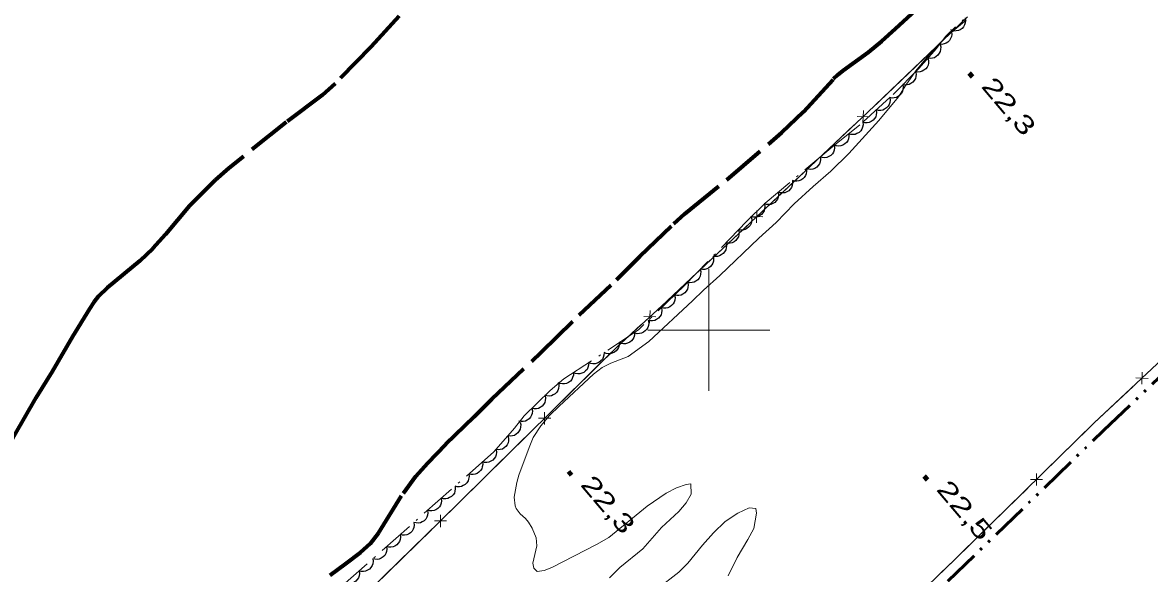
# Model space of a CAD drawing. Extents: x 386081 to 389416, y 5130568 to 5134082.
# Drawn here: x 387887.4 to 388072.3, y 5131960 to 5132050.5 of the extents above; entities that cross this region are included whole.
import ezdxf

# ---------------------------------------------------------------- set-up
doc = ezdxf.new("R2010")
doc.units = 0
doc.header["$LTSCALE"] = 1.2
for name, pattern in [('DASH_DOUBLE_DOT', [9.2, 5, -1.2, 0.3, -1.2, 0.3, -1.2]), ('DOT_DASHED', [7.7, 5, -1.2, 0.3, -1.2]), ('LONG_DASHED', [7.5, 6, -1.5])]:
    doc.linetypes.add(name, pattern=pattern)
for name, color, linetype, lineweight in [('2', 7, 'Continuous', 13), ('22', 7, 'Continuous', 13), ('3', 7, 'Continuous', 140), ('37', 7, 'Continuous', 13), ('4', 7, 'DASH_DOUBLE_DOT', 53), ('44', 7, 'Continuous', 25), ('61', 7, 'Continuous', 13)]:
    doc.layers.add(name, color=color, linetype=linetype, lineweight=lineweight)

msp = doc.modelspace()

# ---------------------------------------------------------------- linework, layer by layer
at = {"layer": '2'}
for points in [[(388035.82, 5132044.81), (388037.9, 5132047.09), (388039.79, 5132048.82), (388042.24, 5132050.86)], [(387983.72, 5131959.35), (387985.41, 5131961.01), (387989.18, 5131964.08), (387992.26, 5131967.59), (387995.09, 5131970.23), (387996.29, 5131971.65), (387997.11, 5131973.06), (387997.07, 5131974.73), (387996.27, 5131974.67), (387994.71, 5131974.12), (387993.02, 5131973.2), (387989.9, 5131971.11), (387983.63, 5131965.94), (387981.56, 5131964.78), (387974.26, 5131961.04), (387973.02, 5131960.55), (387971.84, 5131960.37), (387971.29, 5131960.92), (387971.12, 5131961.72), (387971.78, 5131964.56), (387971.67, 5131965.92), (387971.01, 5131967.46), (387970.41, 5131968.45), (387969.92, 5131969.06), (387969.06, 5131969.81), (387968.39, 5131970.73), (387968.22, 5131971.17), (387968.05, 5131972.58), (387968.52, 5131974.99), (387968.84, 5131976.16), (387970.52, 5131980.72), (387971.22, 5131982.38), (387972.43, 5131984.29), (387973.87, 5131985.95), (387975.44, 5131987.49), (387981.09, 5131992.78), (387982.53, 5131993.83), (387983.91, 5131994.57), (387986.77, 5131995.67), (387990.16, 5131998.13), (387997.32, 5132004.78), (387999.14, 5132006.57), (388001.84, 5132008.97), (388008.2, 5132015.07), (388011.09, 5132017.66), (388013.99, 5132020.74), (388017.13, 5132023.58), (388020.02, 5132026.05), (388022.98, 5132028.95), (388027.9, 5132034.38), (388031.13, 5132038.26), (388032.33, 5132040.18), (388033.98, 5132042.52), (388035.82, 5132044.81)], [(388003.18, 5131959.66), (388004.65, 5131962.68), (388006.43, 5131965.64), (388007.39, 5131967.42), (388007.86, 5131969.95), (388007.74, 5131970.69), (388006.63, 5131970.82), (388004.76, 5131969.96), (388002.69, 5131968.55), (388000.8, 5131966.7), (387998.98, 5131964.67), (387996.58, 5131961.72), (387995.07, 5131960.24), (387991.44, 5131957.41)]]:
    msp.add_lwpolyline(points, dxfattribs=at)
at = {"layer": '22', "linetype": 'LONG_DASHED', "lineweight": 70}
for points in [[(387937.89, 5131959.78), (387940.41, 5131961.63), (387942.88, 5131963.49), (387944.52, 5131964.97), (387945.83, 5131966.65), (387949.9, 5131973.24), (387951.95, 5131975.99), (387953.88, 5131978.15), (387956.89, 5131981.29), (387961.53, 5131985.75), (387964.43, 5131988.67), (387972.58, 5131996.36), (387978.75, 5132002.46), (387984.89, 5132008.23), (387988.69, 5132012.07), (387994.26, 5132017.43), (387996.09, 5132019.05), (388002.97, 5132024.65), (388011.98, 5132032.41), (388015.53, 5132035.84), (388020.47, 5132041.21), (388021.18, 5132041.88), (388022.07, 5132042.61), (388026.22, 5132045.62), (388028.39, 5132047.41), (388030.65, 5132049.41), (388041.31, 5132059.34)], [(387949.21, 5132051.51), (387944.61, 5132046.48), (387938.7, 5132040.48), (387936.57, 5132038.55), (387930.67, 5132034.12), (387921.26, 5132026.57), (387919, 5132024.62), (387914.81, 5132020.37), (387910.85, 5132015.68), (387908.8, 5132013.4), (387906.68, 5132011.38), (387901.32, 5132006.95), (387899.88, 5132005.58), (387899.1, 5132004.58), (387898.4, 5132003.49), (387895.62, 5131998.93), (387892.3, 5131993.22), (387889.57, 5131988.86), (387885.99, 5131982.57), (387883.53, 5131978.01)]]:
    msp.add_lwpolyline(points, dxfattribs=at)
at = {"layer": '3'}
for p, q in [((388042.75, 5132042.16), (388043.26, 5132041.55)), ((387976.99, 5131976.79), (387977.5, 5131976.18)), ((388035.37, 5131976.02), (388035.88, 5131975.41))]:
    msp.add_line(p, q, dxfattribs=at)
at = {"layer": '37'}
for p, q in [((388034.02, 5132043.32), (388041.24, 5132050.23)), ((388026.79, 5132036.41), (388034.02, 5132043.32)), ((388026.34, 5132035), (388024.34, 5132035.06)), ((388025.31, 5132034.03), (388025.37, 5132036.03)), ((388016.59, 5132026.81), (388023.88, 5132033.66)), ((388009.31, 5132019.97), (388016.59, 5132026.81)), ((388007.82, 5132017.59), (388007.88, 5132019.6)), ((388008.85, 5132018.56), (388006.85, 5132018.63)), ((387999.1, 5132010.38), (388006.39, 5132017.23)), ((387990.3, 5132001.18), (387990.38, 5132003.18)), ((387991.34, 5132002.14), (387989.34, 5132002.23)), ((387974.49, 5131986.92), (387981.61, 5131993.95)), ((388070.08, 5131992.14), (388072.08, 5131992.07)), ((388071.11, 5131993.11), (388071.05, 5131991.1)), ((387973.06, 5131984.52), (387973.08, 5131986.52)), ((387974.07, 5131985.51), (387972.07, 5131985.53)), ((387964.53, 5131977.09), (387971.65, 5131984.12)), ((388062.36, 5131983.87), (388055.21, 5131976.87)), ((387957.41, 5131970.07), (387964.53, 5131977.09)), ((388052.78, 5131975.48), (388054.78, 5131975.46)), ((388053.79, 5131976.47), (388053.77, 5131974.47)), ((388052.35, 5131974.07), (388045.21, 5131967.08)), ((387955.98, 5131967.66), (387955.99, 5131969.67)), ((387956.99, 5131968.66), (387954.98, 5131968.67)), ((387947.4, 5131960.28), (387954.55, 5131967.27)), ((387940.24, 5131953.3), (387947.4, 5131960.28))]:
    msp.add_line(p, q, dxfattribs=at)
for points in [[(387937.68, 5131950.8), (387955.9, 5131968.58), (387984.95, 5131997.24), (387992.19, 5132003.88), (388026.04, 5132035.69), (388042.47, 5132051.41)], [(387991.81, 5132003.53), (387992.19, 5132003.88), (387999.1, 5132010.38)], [(388083.03, 5132003.34), (388063.26, 5131984.75), (388040.33, 5131962.3), (388029.96, 5131952.32)], [(387981.61, 5131993.95), (387984.95, 5131997.24), (387988.87, 5132000.83)], [(388069.62, 5131990.73), (388063.26, 5131984.75), (388062.36, 5131983.87)], [(388045.21, 5131967.08), (388040.33, 5131962.3), (388038.04, 5131960.1)]]:
    msp.add_lwpolyline(points, dxfattribs=at)
at = {"layer": '4'}
msp.add_lwpolyline([(387944.32, 5131867.46), (388023.35, 5131943.4), (388064.75, 5131983.49), (388106.37, 5132023.19), (388139.31, 5132055.55), (388185.87, 5132101.08)], dxfattribs=at)
at = {"layer": '44', "linetype": 'DOT_DASHED', "lineweight": 13}
msp.add_lwpolyline([(388060.57, 5132068.88), (388038.84, 5132048.15), (388037.38, 5132046.22), (388034.47, 5132042.94), (388029.78, 5132038.21), (388024.8, 5132033.69), (388020.38, 5132030.13), (388009.25, 5132020.8), (388006.27, 5132017.87), (387996.02, 5132007.3), (387988.47, 5132000.01), (387976.24, 5131991.97), (387974.01, 5131990.05), (387969.74, 5131985.92), (387968.15, 5131983.87), (387964.74, 5131980.01), (387938.46, 5131956.78)], dxfattribs=at)
at = {"layer": '44'}
for points in [[(388042.06, 5132051.22), (388042.13, 5132050.81), (388042.07, 5132050.4), (388041.99, 5132050.08), (388041.81, 5132049.78), (388041.56, 5132049.51), (388041.24, 5132049.29), (388040.96, 5132049.14), (388040.61, 5132049.08), (388040.24, 5132049.07), (388039.89, 5132049.15)], [(388039.71, 5132049.3), (388039.85, 5132048.91), (388039.86, 5132048.5), (388039.83, 5132048.17), (388039.69, 5132047.85), (388039.5, 5132047.53), (388039.22, 5132047.27), (388038.96, 5132047.07), (388038.63, 5132046.96), (388038.26, 5132046.89), (388037.9, 5132046.91)], [(388037.95, 5132046.87), (388038.06, 5132046.46), (388038.04, 5132046.06), (388037.98, 5132045.73), (388037.82, 5132045.42), (388037.6, 5132045.12), (388037.3, 5132044.88), (388037.03, 5132044.7), (388036.69, 5132044.61), (388036.32, 5132044.58), (388035.96, 5132044.62)], [(388035.96, 5132044.62), (388036.07, 5132044.22), (388036.05, 5132043.81), (388035.99, 5132043.49), (388035.83, 5132043.17), (388035.61, 5132042.88), (388035.31, 5132042.64), (388035.04, 5132042.46), (388034.7, 5132042.37), (388034.33, 5132042.33), (388033.97, 5132042.38)], [(388033.94, 5132042.41), (388034.02, 5132042), (388033.98, 5132041.59), (388033.91, 5132041.27), (388033.73, 5132040.97), (388033.49, 5132040.68), (388033.18, 5132040.46), (388032.9, 5132040.3), (388032.55, 5132040.23), (388032.18, 5132040.21), (388031.83, 5132040.28)], [(388031.83, 5132040.28), (388031.91, 5132039.87), (388031.87, 5132039.46), (388031.79, 5132039.14), (388031.62, 5132038.84), (388031.38, 5132038.55), (388031.07, 5132038.33), (388030.79, 5132038.17), (388030.44, 5132038.1), (388030.07, 5132038.08), (388029.72, 5132038.15)], [(388029.71, 5132038.15), (388029.77, 5132037.74), (388029.71, 5132037.34), (388029.62, 5132037.02), (388029.43, 5132036.72), (388029.18, 5132036.45), (388028.85, 5132036.25), (388028.56, 5132036.1), (388028.21, 5132036.05), (388027.84, 5132036.05), (388027.49, 5132036.13)], [(388027.49, 5132036.13), (388027.55, 5132035.72), (388027.49, 5132035.32), (388027.4, 5132035), (388027.21, 5132034.71), (388026.96, 5132034.44), (388026.63, 5132034.23), (388026.34, 5132034.08), (388025.99, 5132034.03), (388025.62, 5132034.03), (388025.27, 5132034.12)], [(388025.3, 5132034.09), (388025.33, 5132033.67), (388025.25, 5132033.28), (388025.13, 5132032.96), (388024.93, 5132032.68), (388024.66, 5132032.43), (388024.32, 5132032.24), (388024.02, 5132032.11), (388023.67, 5132032.08), (388023.3, 5132032.1), (388022.96, 5132032.21)], [(388022.96, 5132032.21), (388022.99, 5132031.79), (388022.91, 5132031.39), (388022.8, 5132031.08), (388022.59, 5132030.8), (388022.32, 5132030.54), (388021.99, 5132030.36), (388021.69, 5132030.23), (388021.34, 5132030.19), (388020.97, 5132030.22), (388020.62, 5132030.33)], [(388020.62, 5132030.33), (388020.66, 5132029.92), (388020.58, 5132029.52), (388020.48, 5132029.2), (388020.28, 5132028.92), (388020.01, 5132028.65), (388019.68, 5132028.46), (388019.39, 5132028.33), (388019.04, 5132028.29), (388018.67, 5132028.3), (388018.32, 5132028.4)], [(388018.32, 5132028.4), (388018.36, 5132027.99), (388018.29, 5132027.59), (388018.18, 5132027.28), (388017.98, 5132026.99), (388017.72, 5132026.73), (388017.39, 5132026.53), (388017.09, 5132026.4), (388016.74, 5132026.36), (388016.37, 5132026.38), (388016.02, 5132026.48)], [(388016.02, 5132026.48), (388016.06, 5132026.06), (388015.99, 5132025.66), (388015.88, 5132025.35), (388015.68, 5132025.06), (388015.42, 5132024.8), (388015.09, 5132024.61), (388014.79, 5132024.47), (388014.44, 5132024.43), (388014.07, 5132024.45), (388013.72, 5132024.55)], [(388013.72, 5132024.55), (388013.77, 5132024.13), (388013.69, 5132023.73), (388013.58, 5132023.42), (388013.38, 5132023.13), (388013.12, 5132022.87), (388012.79, 5132022.68), (388012.49, 5132022.54), (388012.14, 5132022.5), (388011.77, 5132022.52), (388011.42, 5132022.62)], [(388011.42, 5132022.62), (388011.47, 5132022.21), (388011.39, 5132021.81), (388011.28, 5132021.49), (388011.08, 5132021.21), (388010.82, 5132020.95), (388010.49, 5132020.75), (388010.19, 5132020.62), (388009.84, 5132020.58), (388009.47, 5132020.6), (388009.12, 5132020.69)], [(388009.13, 5132020.68), (388009.21, 5132020.27), (388009.16, 5132019.87), (388009.08, 5132019.55), (388008.9, 5132019.25), (388008.66, 5132018.97), (388008.35, 5132018.75), (388008.06, 5132018.59), (388007.72, 5132018.52), (388007.35, 5132018.51), (388006.99, 5132018.58)], [(388006.98, 5132018.6), (388007.06, 5132018.19), (388007.03, 5132017.78), (388006.95, 5132017.46), (388006.78, 5132017.16), (388006.55, 5132016.87), (388006.24, 5132016.64), (388005.96, 5132016.48), (388005.61, 5132016.4), (388005.24, 5132016.38), (388004.89, 5132016.44)], [(388004.89, 5132016.44), (388004.97, 5132016.04), (388004.94, 5132015.63), (388004.86, 5132015.31), (388004.69, 5132015), (388004.46, 5132014.72), (388004.15, 5132014.49), (388003.87, 5132014.32), (388003.52, 5132014.25), (388003.15, 5132014.23), (388002.8, 5132014.29)], [(388002.8, 5132014.29), (388002.89, 5132013.88), (388002.85, 5132013.48), (388002.78, 5132013.16), (388002.6, 5132012.85), (388002.37, 5132012.56), (388002.06, 5132012.34), (388001.78, 5132012.17), (388001.44, 5132012.09), (388001.07, 5132012.08), (388000.71, 5132012.14)], [(388000.71, 5132012.14), (388000.8, 5132011.73), (388000.76, 5132011.32), (388000.69, 5132011), (388000.52, 5132010.69), (388000.28, 5132010.41), (387999.97, 5132010.18), (387999.69, 5132010.02), (387999.35, 5132009.94), (387998.98, 5132009.92), (387998.62, 5132009.98)], [(387998.62, 5132009.98), (387998.71, 5132009.58), (387998.67, 5132009.17), (387998.6, 5132008.85), (387998.43, 5132008.54), (387998.19, 5132008.25), (387997.88, 5132008.03), (387997.6, 5132007.86), (387997.26, 5132007.79), (387996.89, 5132007.77), (387996.53, 5132007.83)], [(387996.55, 5132007.81), (387996.62, 5132007.4), (387996.57, 5132007), (387996.49, 5132006.68), (387996.31, 5132006.38), (387996.07, 5132006.1), (387995.75, 5132005.88), (387995.46, 5132005.73), (387995.12, 5132005.66), (387994.75, 5132005.66), (387994.39, 5132005.73)], [(387994.39, 5132005.73), (387994.47, 5132005.32), (387994.42, 5132004.91), (387994.33, 5132004.59), (387994.15, 5132004.29), (387993.91, 5132004.01), (387993.59, 5132003.8), (387993.3, 5132003.64), (387992.96, 5132003.58), (387992.59, 5132003.57), (387992.24, 5132003.65)], [(387992.24, 5132003.65), (387992.31, 5132003.23), (387992.26, 5132002.83), (387992.17, 5132002.51), (387991.99, 5132002.21), (387991.75, 5132001.93), (387991.43, 5132001.71), (387991.15, 5132001.56), (387990.8, 5132001.5), (387990.43, 5132001.49), (387990.08, 5132001.56)], [(387990.08, 5132001.56), (387990.15, 5132001.15), (387990.1, 5132000.75), (387990.02, 5132000.43), (387989.83, 5132000.13), (387989.59, 5131999.85), (387989.27, 5131999.63), (387988.99, 5131999.48), (387988.64, 5131999.41), (387988.27, 5131999.4), (387987.92, 5131999.48)], [(387987.83, 5131999.59), (387987.82, 5131999.17), (387987.7, 5131998.78), (387987.56, 5131998.49), (387987.32, 5131998.22), (387987.04, 5131997.99), (387986.68, 5131997.84), (387986.37, 5131997.74), (387986.02, 5131997.74), (387985.66, 5131997.8), (387985.32, 5131997.94)], [(387985.32, 5131997.94), (387985.32, 5131997.52), (387985.19, 5131997.14), (387985.05, 5131996.84), (387984.82, 5131996.58), (387984.53, 5131996.35), (387984.18, 5131996.19), (387983.87, 5131996.09), (387983.51, 5131996.09), (387983.15, 5131996.16), (387982.82, 5131996.29)], [(387982.82, 5131996.29), (387982.81, 5131995.88), (387982.69, 5131995.49), (387982.55, 5131995.19), (387982.31, 5131994.93), (387982.02, 5131994.7), (387981.67, 5131994.54), (387981.36, 5131994.45), (387981.01, 5131994.45), (387980.64, 5131994.51), (387980.31, 5131994.65)], [(387980.31, 5131994.65), (387980.3, 5131994.23), (387980.18, 5131993.84), (387980.04, 5131993.54), (387979.8, 5131993.28), (387979.51, 5131993.05), (387979.16, 5131992.9), (387978.85, 5131992.8), (387978.5, 5131992.8), (387978.13, 5131992.86), (387977.8, 5131993)], [(387977.8, 5131993), (387977.8, 5131992.58), (387977.67, 5131992.19), (387977.53, 5131991.89), (387977.3, 5131991.63), (387977.01, 5131991.4), (387976.66, 5131991.25), (387976.35, 5131991.15), (387975.99, 5131991.15), (387975.63, 5131991.21), (387975.3, 5131991.35)], [(387975.38, 5131991.23), (387975.43, 5131990.82), (387975.36, 5131990.42), (387975.26, 5131990.1), (387975.06, 5131989.81), (387974.8, 5131989.55), (387974.47, 5131989.35), (387974.18, 5131989.21), (387973.83, 5131989.17), (387973.46, 5131989.18), (387973.11, 5131989.28)], [(387973.16, 5131989.22), (387973.23, 5131988.81), (387973.18, 5131988.41), (387973.1, 5131988.09), (387972.91, 5131987.79), (387972.67, 5131987.51), (387972.36, 5131987.29), (387972.07, 5131987.14), (387971.72, 5131987.07), (387971.35, 5131987.06), (387971, 5131987.14)], [(387971, 5131987.14), (387971.07, 5131986.73), (387971.02, 5131986.32), (387970.94, 5131986), (387970.76, 5131985.7), (387970.52, 5131985.42), (387970.2, 5131985.21), (387969.91, 5131985.05), (387969.57, 5131984.99), (387969.2, 5131984.98), (387968.84, 5131985.05)], [(387969.04, 5131984.88), (387969.15, 5131984.48), (387969.13, 5131984.07), (387969.07, 5131983.74), (387968.91, 5131983.43), (387968.69, 5131983.13), (387968.4, 5131982.89), (387968.12, 5131982.71), (387967.78, 5131982.62), (387967.41, 5131982.59), (387967.06, 5131982.63)], [(387967.06, 5131982.63), (387967.16, 5131982.23), (387967.14, 5131981.82), (387967.08, 5131981.5), (387966.93, 5131981.18), (387966.71, 5131980.88), (387966.41, 5131980.64), (387966.14, 5131980.47), (387965.8, 5131980.37), (387965.43, 5131980.34), (387965.07, 5131980.38)], [(387965.11, 5131980.34), (387965.17, 5131979.93), (387965.1, 5131979.52), (387965, 5131979.21), (387964.81, 5131978.92), (387964.55, 5131978.65), (387964.23, 5131978.45), (387963.93, 5131978.3), (387963.58, 5131978.25), (387963.21, 5131978.26), (387962.87, 5131978.35)], [(387962.87, 5131978.35), (387962.92, 5131977.94), (387962.85, 5131977.54), (387962.75, 5131977.22), (387962.56, 5131976.93), (387962.3, 5131976.66), (387961.98, 5131976.46), (387961.69, 5131976.32), (387961.34, 5131976.27), (387960.97, 5131976.28), (387960.62, 5131976.37)], [(387960.62, 5131976.37), (387960.67, 5131975.95), (387960.6, 5131975.55), (387960.51, 5131975.23), (387960.31, 5131974.94), (387960.06, 5131974.67), (387959.73, 5131974.47), (387959.44, 5131974.33), (387959.09, 5131974.28), (387958.72, 5131974.29), (387958.37, 5131974.38)], [(387958.37, 5131974.38), (387958.42, 5131973.96), (387958.36, 5131973.56), (387958.26, 5131973.25), (387958.06, 5131972.96), (387957.81, 5131972.69), (387957.48, 5131972.49), (387957.19, 5131972.34), (387956.84, 5131972.29), (387956.47, 5131972.3), (387956.12, 5131972.39)], [(387956.12, 5131972.39), (387956.18, 5131971.98), (387956.11, 5131971.58), (387956.01, 5131971.26), (387955.82, 5131970.97), (387955.56, 5131970.7), (387955.24, 5131970.5), (387954.94, 5131970.36), (387954.59, 5131970.31), (387954.22, 5131970.32), (387953.87, 5131970.41)], [(387953.87, 5131970.41), (387953.93, 5131969.99), (387953.86, 5131969.59), (387953.76, 5131969.27), (387953.57, 5131968.98), (387953.31, 5131968.71), (387952.99, 5131968.51), (387952.69, 5131968.37), (387952.35, 5131968.32), (387951.98, 5131968.33), (387951.63, 5131968.42)], [(387951.63, 5131968.42), (387951.68, 5131968), (387951.61, 5131967.6), (387951.52, 5131967.29), (387951.32, 5131966.99), (387951.07, 5131966.73), (387950.74, 5131966.52), (387950.45, 5131966.38), (387950.1, 5131966.33), (387949.73, 5131966.34), (387949.38, 5131966.43)], [(387949.38, 5131966.43), (387949.43, 5131966.02), (387949.37, 5131965.62), (387949.27, 5131965.3), (387949.07, 5131965.01), (387948.82, 5131964.74), (387948.49, 5131964.54), (387948.2, 5131964.4), (387947.85, 5131964.35), (387947.48, 5131964.36), (387947.13, 5131964.44)], [(387947.13, 5131964.44), (387947.18, 5131964.03), (387947.12, 5131963.63), (387947.02, 5131963.31), (387946.83, 5131963.02), (387946.57, 5131962.75), (387946.24, 5131962.55), (387945.95, 5131962.41), (387945.6, 5131962.36), (387945.23, 5131962.37), (387944.88, 5131962.46)], [(387944.88, 5131962.46), (387944.94, 5131962.04), (387944.87, 5131961.64), (387944.77, 5131961.33), (387944.58, 5131961.03), (387944.32, 5131960.77), (387944, 5131960.56), (387943.7, 5131960.42), (387943.35, 5131960.37), (387942.98, 5131960.38), (387942.64, 5131960.47)], [(387942.64, 5131960.47), (387942.69, 5131960.06), (387942.62, 5131959.66), (387942.52, 5131959.34), (387942.33, 5131959.05), (387942.08, 5131958.78), (387941.75, 5131958.58), (387941.46, 5131958.44), (387941.11, 5131958.39), (387940.74, 5131958.39), (387940.39, 5131958.48)]]:
    msp.add_lwpolyline(points, dxfattribs=at)
at = {"layer": '61'}
for p, q in [((388000, 5131990), (388000, 5132010)), ((387990, 5132000), (388010, 5132000))]:
    msp.add_line(p, q, dxfattribs=at)

# ---------------------------------------------------------------- texts
at = {"layer": '3'}
for s, width, p in [('22,3   ', 1.4, (388044.58, 5132039.94)), ('22,3   ', 1.4, (387978.82, 5131974.57)), ('22,5   ', 1.45, (388037.2, 5131973.8))]:
    msp.add_text(s, height=3, rotation=310.294, dxfattribs=dict(at, width=width)).set_placement(p)

doc.saveas('drawing.dxf')
